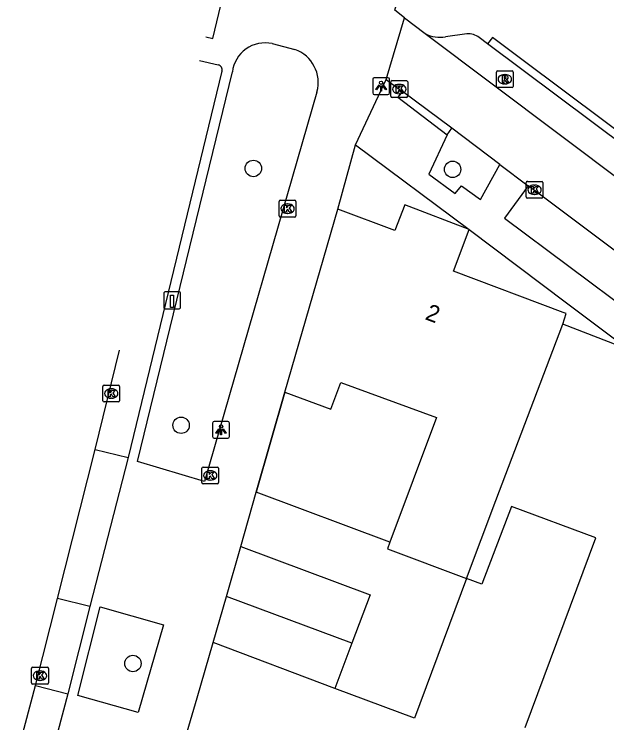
# Model space of a CAD drawing. Extents: x 163268 to 164360, y 381529 to 382285.
# Drawn here: x 163774.75 to 163810.02, y 382121.52 to 382163.66 of the extents above; entities that cross this region are included whole.
import ezdxf

# ---------------------------------------------------------------- set-up
doc = ezdxf.new("R2010")
doc.units = 0
for name, color, linetype in [('IMGEO_Boom', 7, 'Continuous'), ('IMGEO_Kolk', 7, 'Continuous'), ('IMGEO_Laadpaal', 7, 'Continuous'), ('IMGEO_Lichtpunt', 7, 'Continuous'), ('IMGEO_Muur', 7, 'Continuous'), ('IMGEO_Pand', 7, 'Continuous'), ('IMGEO_Pand_nummerreeks', 7, 'Continuous'), ('IMGEO_Parkeervlak_open', 7, 'Continuous'), ('IMGEO_Rijbaan_lokaal_open', 7, 'Continuous'), ('IMGEO_Rioolput', 7, 'Continuous'), ('IMGEO_Voetpad_open', 7, 'Continuous')]:
    doc.layers.add(name, color=color, linetype=linetype)

msp = doc.modelspace()

# ---------------------------------------------------------------- linework, layer by layer
at = {"layer": 'IMGEO_Boom'}
for centre in [(163788.984, 382154.488), (163800.841, 382154.435), (163784.685, 382139.214), (163781.818, 382125.045)]:
    msp.add_circle(centre, 0.489, dxfattribs=at)
at = {"layer": 'IMGEO_Kolk'}
for p, q in [((163797.168, 382158.785), (163797.168, 382159.637)), ((163797.243, 382159.711), (163798.095, 382159.711)), ((163798.169, 382159.637), (163798.169, 382158.785)), ((163797.656, 382159.491), (163797.681, 382159.491)), ((163797.679, 382158.931), (163797.654, 382158.931)), ((163798.095, 382158.711), (163797.243, 382158.711)), ((163805.291, 382153.722), (163806.143, 382153.722)), ((163805.216, 382152.796), (163805.216, 382153.648)), ((163805.704, 382153.502), (163805.729, 382153.502)), ((163806.217, 382153.648), (163806.217, 382152.796)), ((163805.727, 382152.942), (163805.702, 382152.942)), ((163790.52, 382151.67), (163790.52, 382152.522)), ((163790.595, 382152.596), (163791.447, 382152.596)), ((163791.521, 382152.522), (163791.521, 382151.67)), ((163806.143, 382152.722), (163805.291, 382152.722)), ((163791.008, 382152.376), (163791.033, 382152.376)), ((163791.031, 382151.816), (163791.006, 382151.816)), ((163791.447, 382151.596), (163790.595, 382151.596)), ((163780.026, 382140.676), (163780.026, 382141.528)), ((163780.101, 382141.602), (163780.953, 382141.602)), ((163781.027, 382141.528), (163781.027, 382140.676)), ((163780.514, 382141.382), (163780.539, 382141.382)), ((163780.537, 382140.822), (163780.512, 382140.822)), ((163780.953, 382140.602), (163780.101, 382140.602)), ((163785.918, 382135.804), (163785.918, 382136.656)), ((163785.993, 382136.73), (163786.845, 382136.73)), ((163786.406, 382136.51), (163786.431, 382136.51)), ((163786.919, 382136.656), (163786.919, 382135.804)), ((163786.845, 382135.73), (163785.993, 382135.73)), ((163786.429, 382135.95), (163786.404, 382135.95)), ((163775.787, 382123.894), (163775.787, 382124.746)), ((163775.862, 382124.82), (163776.714, 382124.82)), ((163776.788, 382124.746), (163776.788, 382123.894)), ((163776.275, 382124.6), (163776.3, 382124.6)), ((163776.714, 382123.82), (163775.862, 382123.82)), ((163776.298, 382124.04), (163776.273, 382124.04))]:
    msp.add_line(p, q, dxfattribs=at)
for points in [[(163797.168, 382158.785), (163797.168, 382159.637)], [(163797.243, 382159.711), (163798.095, 382159.711)], [(163798.169, 382159.637), (163798.169, 382158.785)], [(163797.489, 382159.411), (163797.612, 382159.411), (163797.612, 382159.26), (163797.742, 382159.411), (163797.906, 382159.411), (163797.76, 382159.26), (163797.913, 382159.011), (163797.761, 382159.011), (163797.676, 382159.175), (163797.612, 382159.108), (163797.612, 382159.011), (163797.489, 382159.011), (163797.489, 382159.411)], [(163798.095, 382158.711), (163797.243, 382158.711)], [(163805.291, 382153.722), (163806.143, 382153.722)], [(163805.216, 382152.796), (163805.216, 382153.648)], [(163805.537, 382153.422), (163805.66, 382153.422), (163805.66, 382153.271), (163805.79, 382153.422), (163805.954, 382153.422), (163805.808, 382153.271), (163805.961, 382153.022), (163805.809, 382153.022), (163805.724, 382153.186), (163805.66, 382153.119), (163805.66, 382153.022), (163805.537, 382153.022), (163805.537, 382153.422)], [(163806.217, 382153.648), (163806.217, 382152.796)], [(163790.52, 382151.67), (163790.52, 382152.522)], [(163790.595, 382152.596), (163791.447, 382152.596)], [(163791.521, 382152.522), (163791.521, 382151.67)], [(163806.143, 382152.722), (163805.291, 382152.722)], [(163790.841, 382152.296), (163790.964, 382152.296), (163790.964, 382152.145), (163791.094, 382152.296), (163791.258, 382152.296), (163791.112, 382152.145), (163791.265, 382151.896), (163791.113, 382151.896), (163791.028, 382152.06), (163790.964, 382151.993), (163790.964, 382151.896), (163790.841, 382151.896), (163790.841, 382152.296)], [(163791.447, 382151.596), (163790.595, 382151.596)], [(163780.026, 382140.676), (163780.026, 382141.528)], [(163780.101, 382141.602), (163780.953, 382141.602)], [(163781.027, 382141.528), (163781.027, 382140.676)], [(163780.347, 382141.302), (163780.47, 382141.302), (163780.47, 382141.151), (163780.6, 382141.302), (163780.764, 382141.302), (163780.618, 382141.151), (163780.771, 382140.902), (163780.619, 382140.902), (163780.534, 382141.066), (163780.47, 382140.999), (163780.47, 382140.902), (163780.347, 382140.902), (163780.347, 382141.302)], [(163780.953, 382140.602), (163780.101, 382140.602)], [(163785.918, 382135.804), (163785.918, 382136.656)], [(163785.993, 382136.73), (163786.845, 382136.73)], [(163786.239, 382136.43), (163786.362, 382136.43), (163786.362, 382136.279), (163786.492, 382136.43), (163786.656, 382136.43), (163786.51, 382136.279), (163786.663, 382136.03), (163786.511, 382136.03), (163786.426, 382136.194), (163786.362, 382136.127), (163786.362, 382136.03), (163786.239, 382136.03), (163786.239, 382136.43)], [(163786.919, 382136.656), (163786.919, 382135.804)], [(163786.845, 382135.73), (163785.993, 382135.73)], [(163775.787, 382123.894), (163775.787, 382124.746)], [(163775.862, 382124.82), (163776.714, 382124.82)], [(163776.788, 382124.746), (163776.788, 382123.894)], [(163776.108, 382124.52), (163776.231, 382124.52), (163776.231, 382124.369), (163776.361, 382124.52), (163776.525, 382124.52), (163776.379, 382124.369), (163776.532, 382124.12), (163776.38, 382124.12), (163776.295, 382124.284), (163776.231, 382124.217), (163776.231, 382124.12), (163776.108, 382124.12), (163776.108, 382124.52)], [(163776.714, 382123.82), (163775.862, 382123.82)]]:
    msp.add_lwpolyline(points, dxfattribs=at)
for centre, start, end in [((163797.245, 382159.635), 91.552, 178.448), ((163797.245, 382159.635), 91.552, 178.448), ((163798.093, 382159.635), 1.552, 88.448), ((163798.093, 382159.635), 1.552, 88.448), ((163797.245, 382158.787), 181.552, 268.448), ((163797.245, 382158.787), 181.552, 268.448), ((163798.093, 382158.787), 271.552, 358.448), ((163798.093, 382158.787), 271.552, 358.448), ((163805.293, 382153.646), 91.552, 178.448), ((163805.293, 382153.646), 91.552, 178.448), ((163806.141, 382153.646), 1.552, 88.448), ((163806.141, 382153.646), 1.552, 88.448), ((163790.597, 382152.52), 91.552, 178.448), ((163790.597, 382152.52), 91.552, 178.448), ((163791.445, 382152.52), 1.552, 88.448), ((163791.445, 382152.52), 1.552, 88.448), ((163805.293, 382152.798), 181.552, 268.448), ((163805.293, 382152.798), 181.552, 268.448), ((163806.141, 382152.798), 271.552, 358.448), ((163806.141, 382152.798), 271.552, 358.448), ((163790.597, 382151.672), 181.552, 268.448), ((163790.597, 382151.672), 181.552, 268.448), ((163791.445, 382151.672), 271.552, 358.448), ((163791.445, 382151.672), 271.552, 358.448), ((163780.103, 382141.526), 91.552, 178.448), ((163780.103, 382141.526), 91.552, 178.448), ((163780.951, 382141.526), 1.552, 88.448), ((163780.951, 382141.526), 1.552, 88.448), ((163780.103, 382140.678), 181.552, 268.448), ((163780.103, 382140.678), 181.552, 268.448), ((163780.951, 382140.678), 271.552, 358.448), ((163780.951, 382140.678), 271.552, 358.448), ((163785.995, 382136.654), 91.552, 178.448), ((163785.995, 382136.654), 91.552, 178.448), ((163786.843, 382136.654), 1.552, 88.448), ((163786.843, 382136.654), 1.552, 88.448), ((163785.995, 382135.806), 181.552, 268.448), ((163785.995, 382135.806), 181.552, 268.448), ((163786.843, 382135.806), 271.552, 358.448), ((163786.843, 382135.806), 271.552, 358.448), ((163775.864, 382124.744), 91.552, 178.448), ((163775.864, 382124.744), 91.552, 178.448), ((163776.712, 382124.744), 1.552, 88.448), ((163776.712, 382124.744), 1.552, 88.448), ((163775.864, 382123.896), 181.552, 268.448), ((163775.864, 382123.896), 181.552, 268.448), ((163776.712, 382123.896), 271.552, 358.448), ((163776.712, 382123.896), 271.552, 358.448)]:
    msp.add_arc(centre, 0.0765, start, end, dxfattribs=at)
for centre, major_axis, ratio, start_param, end_param in [((163797.655, 382159.211), (-0.387, 0.002), 0.722429, 4.712389, 7.853982), ((163797.68, 382159.211), (-0.39, 0.002), 0.717154, 1.570796, 4.712389), ((163805.703, 382153.222), (-0.387, 0.002), 0.722429, 4.712389, 7.853982), ((163805.728, 382153.222), (-0.39, 0.002), 0.717154, 1.570796, 4.712389), ((163791.007, 382152.096), (-0.387, 0.002), 0.722429, 4.712389, 7.853982), ((163791.032, 382152.096), (-0.39, 0.002), 0.717154, 1.570796, 4.712389), ((163780.513, 382141.102), (-0.387, 0.002), 0.722429, 4.712389, 7.853982), ((163780.538, 382141.102), (-0.39, 0.002), 0.717154, 1.570796, 4.712389), ((163786.405, 382136.23), (-0.387, 0.002), 0.722429, 4.712389, 7.853982), ((163786.43, 382136.23), (-0.39, 0.002), 0.717154, 1.570796, 4.712389), ((163776.274, 382124.32), (-0.387, 0.002), 0.722429, 4.712389, 7.853982), ((163776.299, 382124.32), (-0.39, 0.002), 0.717154, 1.570796, 4.712389)]:
    msp.add_ellipse(centre, major_axis=major_axis, ratio=ratio, start_param=start_param, end_param=end_param, dxfattribs=at)
at = {"layer": 'IMGEO_Laadpaal'}
for p, q in [((163783.649, 382147.061), (163783.649, 382146.22)), ((163783.649, 382147.061), (163783.649, 382146.22)), ((163784.565, 382147.145), (163783.724, 382147.145)), ((163784.565, 382147.145), (163783.724, 382147.145)), ((163784.649, 382146.229), (163784.649, 382147.07)), ((163784.649, 382146.229), (163784.649, 382147.07)), ((163783.733, 382146.145), (163784.574, 382146.145)), ((163783.733, 382146.145), (163784.574, 382146.145))]:
    msp.add_line(p, q, dxfattribs=at)
msp.add_lwpolyline([(163784.064, 382146.958), (163784.224, 382146.958), (163784.224, 382146.225), (163784.064, 382146.225), (163784.064, 382146.958)], dxfattribs=at)
for centre, start, end in [((163783.727, 382147.067), 92.4484, 184.2845), ((163783.727, 382147.067), 92.4484, 184.2845), ((163784.571, 382147.067), 2.4484, 94.2845), ((163784.571, 382147.067), 2.4484, 94.2845), ((163783.727, 382146.223), 182.4484, 274.2845), ((163783.727, 382146.223), 182.4484, 274.2845), ((163784.571, 382146.223), 272.4484, 4.2845), ((163784.571, 382146.223), 272.4484, 4.2845)]:
    msp.add_arc(centre, 0.0779, start, end, dxfattribs=at)
at = {"layer": 'IMGEO_Lichtpunt'}
for p, q in [((163796.088, 382159.789), (163796.088, 382158.982)), ((163796.088, 382159.789), (163796.088, 382158.982)), ((163796.99, 382159.884), (163796.182, 382159.884)), ((163796.99, 382159.884), (163796.182, 382159.884)), ((163797.084, 382158.982), (163797.084, 382159.789)), ((163797.084, 382158.982), (163797.084, 382159.789)), ((163796.182, 382158.888), (163796.99, 382158.888)), ((163796.182, 382158.888), (163796.99, 382158.888)), ((163787.465, 382139.44), (163786.657, 382139.44)), ((163787.465, 382139.44), (163786.657, 382139.44)), ((163786.563, 382139.345), (163786.563, 382138.538)), ((163786.563, 382139.345), (163786.563, 382138.538)), ((163787.559, 382138.538), (163787.559, 382139.345)), ((163787.559, 382138.538), (163787.559, 382139.345)), ((163786.657, 382138.444), (163787.465, 382138.444)), ((163786.657, 382138.444), (163787.465, 382138.444))]:
    msp.add_line(p, q, dxfattribs=at)
for points in [[(163796.462, 382159.453), (163796.501, 382159.425), (163796.313, 382159.163), (163796.275, 382159.19), (163796.462, 382159.453)], [(163796.564, 382159.405), (163796.611, 382159.405), (163796.611, 382159.083), (163796.564, 382159.083), (163796.564, 382159.405)], [(163796.674, 382159.425), (163796.712, 382159.452), (163796.899, 382159.19), (163796.86, 382159.162), (163796.674, 382159.425)], [(163786.937, 382139.009), (163786.976, 382138.981), (163786.788, 382138.719), (163786.75, 382138.746), (163786.937, 382139.009)], [(163787.039, 382138.961), (163787.086, 382138.961), (163787.086, 382138.639), (163787.039, 382138.639), (163787.039, 382138.961)], [(163787.149, 382138.981), (163787.187, 382139.008), (163787.374, 382138.746), (163787.335, 382138.718), (163787.149, 382138.981)]]:
    msp.add_lwpolyline(points, dxfattribs=at)
for centre in [(163796.587, 382159.587), (163787.062, 382139.143)]:
    msp.add_circle(centre, 0.0994, dxfattribs=at)
for centre, start, end in [((163796.182, 382159.789), 90, 180), ((163796.182, 382159.789), 90, 180), ((163796.99, 382159.789), 0, 90), ((163796.99, 382159.789), 0, 90), ((163796.182, 382158.982), 180, 270), ((163796.182, 382158.982), 180, 270), ((163796.99, 382158.982), 270, 0), ((163796.99, 382158.982), 270, 360), ((163786.657, 382139.345), 90, 180), ((163786.657, 382139.345), 90, 180), ((163787.465, 382139.345), 0, 90), ((163787.465, 382139.345), 0, 90), ((163786.657, 382138.538), 180, 270), ((163786.657, 382138.538), 180, 270), ((163787.465, 382138.538), 270, 0), ((163787.465, 382138.538), 270, 360)]:
    msp.add_arc(centre, 0.0946, start, end, dxfattribs=at)
at = {"layer": 'IMGEO_Muur'}
msp.add_lwpolyline([(163790.866, 382141.191), (163789.158, 382135.228)], dxfattribs=at)
at = {"layer": 'IMGEO_Pand'}
for points in [[(163790.866, 382141.191), (163794.02, 382152.073)], [(163801.822, 382150.851), (163798, 382152.33), (163797.406, 382150.806), (163794.02, 382152.073)], [(163807.41, 382145.221), (163807.598, 382145.856), (163807.412, 382145.926), (163800.894, 382148.381), (163801.822, 382150.851)], [(163801.673, 382130.104), (163803.405, 382134.742), (163807.41, 382145.221)], [(163811.358, 382143.691), (163807.41, 382145.221)], [(163790.866, 382141.191), (163793.603, 382140.172), (163794.196, 382141.767), (163799.881, 382139.668), (163797.111, 382132.268)], [(163788.231, 382132.003), (163789.158, 382135.228)], [(163797.111, 382132.268), (163789.158, 382135.228)], [(163805.154, 382121.244), (163809.365, 382132.517), (163804.351, 382134.389), (163802.583, 382129.763), (163801.673, 382130.104)], [(163797.111, 382132.268), (163796.961, 382131.869), (163801.673, 382130.104)], [(163787.378, 382129.035), (163788.231, 382132.003)], [(163788.231, 382132.003), (163795.936, 382129.134), (163794.852, 382126.252)], [(163801.673, 382130.104), (163798.567, 382121.788), (163793.841, 382123.562)], [(163786.588, 382126.285), (163787.378, 382129.035)], [(163794.852, 382126.252), (163787.378, 382129.035)], [(163793.841, 382123.562), (163786.588, 382126.285)], [(163794.852, 382126.252), (163793.841, 382123.562)]]:
    msp.add_lwpolyline(points, dxfattribs=at)
at = {"layer": 'IMGEO_Parkeervlak_open'}
for points in [[(163801.686, 382162.487), (163800.416, 382162.315)], [(163802.92, 382161.904), (163802.427, 382162.272)]]:
    msp.add_lwpolyline(points, dxfattribs=at)
for centre, radius, start, end in [((163800.099, 382164.137), 1.85, 241.5525, 279.8642), ((163801.78, 382161.428), 1.063, 52.5446, 95.0954)]:
    msp.add_arc(centre, radius, start, end, dxfattribs=at)
at = {"layer": 'IMGEO_Rijbaan_lokaal_open'}
for points in [[(163796.89, 382159.778), (163797.974, 382163.445)], [(163797.974, 382163.445), (163799.218, 382162.511)], [(163799.218, 382162.511), (163823.05, 382144.613)], [(163796.89, 382159.778), (163797.67, 382159.212), (163797.85, 382159.068)], [(163800.797, 382156.88), (163797.85, 382159.068)], [(163803.653, 382154.731), (163800.797, 382156.88)], [(163803.653, 382154.731), (163805.341, 382153.446)], [(163813.391, 382147.437), (163812.43, 382148.134), (163805.771, 382153.136), (163805.341, 382153.446)], [(163779.576, 382137.77), (163781.021, 382143.687)], [(163777.336, 382128.91), (163779.576, 382137.77)], [(163776.025, 382123.741), (163777.336, 382128.91)], [(163774.751, 382118.956), (163776.025, 382123.741)]]:
    msp.add_lwpolyline(points, dxfattribs=at)
at = {"layer": 'IMGEO_Rioolput'}
for p, q in [((163803.449, 382159.37), (163803.449, 382160.222)), ((163803.524, 382160.296), (163804.376, 382160.296)), ((163803.937, 382160.076), (163803.962, 382160.076)), ((163804.45, 382160.222), (163804.45, 382159.37)), ((163804.376, 382159.296), (163803.524, 382159.296)), ((163803.96, 382159.516), (163803.935, 382159.516))]:
    msp.add_line(p, q, dxfattribs=at)
for points in [[(163803.449, 382159.37), (163803.449, 382160.222)], [(163803.524, 382160.296), (163804.376, 382160.296)], [(163804.45, 382160.222), (163804.45, 382159.37)], [(163804.038, 382159.994), (163803.786, 382159.996), (163803.786, 382159.596)], [(163803.786, 382159.596), (163803.91, 382159.596), (163803.91, 382159.758), (163803.921, 382159.758)], [(163803.964, 382159.915), (163803.91, 382159.915), (163803.91, 382159.834)], [(163803.91, 382159.834), (163803.962, 382159.834)], [(163803.968, 382159.729), (163804.039, 382159.596), (163804.179, 382159.596), (163804.114, 382159.722)], [(163804.376, 382159.296), (163803.524, 382159.296)]]:
    msp.add_lwpolyline(points, dxfattribs=at)
for centre, radius, start, end in [((163803.526, 382160.22), 0.0765, 91.552, 178.448), ((163803.526, 382160.22), 0.0765, 91.552, 178.448), ((163804.374, 382160.22), 0.0765, 1.552, 88.448), ((163804.374, 382160.22), 0.0765, 1.552, 88.448), ((163803.92, 382159.705), 0.0533, 26.0293, 88.6989), ((163803.946, 382160.023), 0.19, 274.7715, 282.9687), ((163803.97, 382159.819), 0.0964, 77.0061, 93.1865), ((163803.984, 382159.876), 0.0378, 276.6634, 79.6772), ((163804.037, 382159.884), 0.109, 350.3612, 89.416), ((163804.035, 382159.884), 0.112, 277.5842, 350.9817), ((163804.019, 382159.669), 0.108, 29.5134, 73.7905), ((163803.526, 382159.372), 0.0765, 181.552, 268.448), ((163803.526, 382159.372), 0.0765, 181.552, 268.448), ((163804.374, 382159.372), 0.0765, 271.552, 358.448), ((163804.374, 382159.372), 0.0765, 271.552, 358.448)]:
    msp.add_arc(centre, radius, start, end, dxfattribs=at)
for centre, major_axis, ratio, start_param, end_param in [((163803.936, 382159.796), (-0.387, 0.002), 0.722429, 4.712389, 7.853982), ((163803.961, 382159.796), (-0.39, 0.002), 0.717154, 1.570796, 4.712389)]:
    msp.add_ellipse(centre, major_axis=major_axis, ratio=ratio, start_param=start_param, end_param=end_param, dxfattribs=at)
at = {"layer": 'IMGEO_Voetpad_open'}
for points in [[(163797.974, 382163.445), (163797.398, 382163.896), (163800.51, 382174.679)], [(163786.159, 382162.315), (163786.576, 382162.224), (163788.441, 382170.011), (163788.292, 382170.048)], [(163821.881, 382148.329), (163805.031, 382160.907), (163803.211, 382162.276), (163802.92, 382161.904)], [(163790.102, 382161.917), (163791.453, 382161.569)], [(163821.709, 382147.869), (163802.92, 382161.904)], [(163785.77, 382160.905), (163786.898, 382160.642)], [(163787.113, 382160.27), (163781.529, 382137.299)], [(163792.768, 382159.035), (163786.069, 382135.864), (163782.085, 382137.064), (163787.735, 382160.229)], [(163795.065, 382155.894), (163796.89, 382159.778)], [(163797.85, 382159.068), (163797.591, 382158.728), (163800.526, 382156.494)], [(163800.526, 382156.494), (163800.797, 382156.88)], [(163800.526, 382156.494), (163799.425, 382154.141), (163800.999, 382153.006), (163801.368, 382153.457), (163802.502, 382152.634), (163803.653, 382154.731)], [(163794.02, 382152.073), (163795.065, 382155.894)], [(163795.065, 382155.894), (163801.822, 382150.851)], [(163805.341, 382153.446), (163803.92, 382151.535), (163811.588, 382145.819), (163812.222, 382145.342), (163813.391, 382147.437)], [(163801.822, 382150.851), (163807.624, 382146.494), (163811.358, 382143.691)], [(163789.158, 382135.228), (163790.866, 382141.191)], [(163779.576, 382137.77), (163781.529, 382137.299)], [(163781.529, 382137.299), (163779.256, 382128.438)], [(163779.256, 382128.438), (163777.336, 382128.91)], [(163779.256, 382128.438), (163777.945, 382123.231)], [(163779.876, 382128.423), (163783.642, 382127.341), (163782.137, 382122.137), (163778.543, 382123.15), (163779.876, 382128.423)], [(163778.541, 382098.883), (163785.649, 382122.995), (163786.588, 382126.285)], [(163776.025, 382123.741), (163777.945, 382123.231)], [(163777.945, 382123.231), (163776.669, 382118.455)]]:
    msp.add_lwpolyline(points, dxfattribs=at)
for centre, radius, start, end in [((163789.692, 382159.988), 1.972, 78.0108, 172.9775), ((163790.757, 382159.6), 2.088, 344.3099, 70.5435), ((163786.853, 382160.368), 0.278, 339.4096, 80.6425)]:
    msp.add_arc(centre, radius, start, end, dxfattribs=at)

# ---------------------------------------------------------------- texts
at = {"layer": 'IMGEO_Pand_nummerreeks'}
msp.add_text('2', height=1, rotation=339.3616, dxfattribs=at).set_placement((163799.156, 382145.531))

doc.saveas('drawing.dxf')
